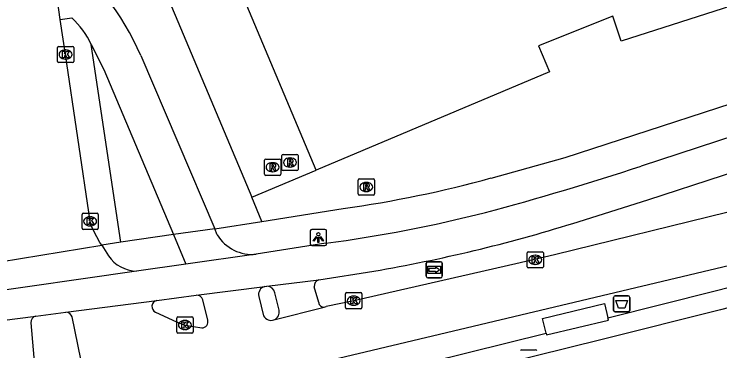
# Model space of a CAD drawing. Extents: x 159265 to 160143, y 383413 to 384319.
# Drawn here: x 159380.11 to 159423.57, y 384021.44 to 384042.17 of the extents above; entities that cross this region are included whole.
import ezdxf

# ---------------------------------------------------------------- set-up
doc = ezdxf.new("R2010")
doc.units = 0
for name, color, linetype in [('IMGEO_Afvalbak', 7, 'Continuous'), ('IMGEO_Fietspad_gesloten', 7, 'Continuous'), ('IMGEO_Fietspad_open', 7, 'Continuous'), ('IMGEO_Hek', 7, 'Continuous'), ('IMGEO_Kolk', 7, 'Continuous'), ('IMGEO_Lichtpunt', 7, 'Continuous'), ('IMGEO_OVBaan_gesloten', 7, 'Continuous'), ('IMGEO_Pand', 7, 'Continuous'), ('IMGEO_Rijbaan_lokaal_gesloten', 7, 'Continuous'), ('IMGEO_Rijbaan_lokaal_open', 7, 'Continuous'), ('IMGEO_Rioolput', 7, 'Continuous'), ('IMGEO_Voetpad_open', 7, 'Continuous'), ('IMGEO_Wegwijzer', 7, 'Continuous')]:
    doc.layers.add(name, color=color, linetype=linetype)

msp = doc.modelspace()

# ---------------------------------------------------------------- linework, layer by layer
at = {"layer": 'IMGEO_Afvalbak'}
for p, q in [((159417.126, 384024.834), (159417.916, 384024.834)), ((159417.916, 384024.834), (159417.126, 384024.834)), ((159417.026, 384023.934), (159417.026, 384024.734)), ((159417.026, 384024.734), (159417.026, 384023.934)), ((159418.016, 384024.734), (159418.016, 384023.934)), ((159418.016, 384023.934), (159418.016, 384024.734)), ((159417.916, 384023.834), (159417.126, 384023.834)), ((159417.126, 384023.834), (159417.916, 384023.834))]:
    msp.add_line(p, q, dxfattribs=at)
msp.add_lwpolyline([(159417.169, 384024.548), (159417.873, 384024.548), (159417.724, 384024.078), (159417.318, 384024.078), (159417.169, 384024.548)], dxfattribs=at)
for centre, start, end in [((159417.126, 384024.734), 90, 180), ((159417.126, 384024.734), 90, 180), ((159417.916, 384024.734), 0, 90), ((159417.916, 384024.734), 360, 90), ((159417.126, 384023.934), 180, 270), ((159417.126, 384023.934), 180, 270), ((159417.916, 384023.934), 270, 0), ((159417.916, 384023.934), 270, 0)]:
    msp.add_arc(centre, 0.1, start, end, dxfattribs=at)
at = {"layer": 'IMGEO_Fietspad_gesloten'}
for points in [[(159479.641, 384048.689), (159478.674, 384048.47), (159475.728, 384047.88), (159460.931, 384045.237), (159457.017, 384044.403), (159455.052, 384043.915), (159447.313, 384041.993), (159444.412, 384041.23), (159418.713, 384032.817)], [(159414.519, 384029.289), (159419.131, 384030.736), (159428.456, 384033.772), (159439.475, 384037.267)], [(159399.31, 384028.076), (159395.021, 384027.394)], [(159395.021, 384027.394), (159390.684, 384026.784)], [(159390.684, 384026.784), (159387.649, 384026.339)], [(159398.882, 384025.817), (159402.261, 384026.352)], [(159395.675, 384025.42), (159398.882, 384025.817)], [(159395.542, 384025.404), (159395.675, 384025.42)], [(159388.907, 384024.55), (159391.319, 384024.869)], [(159381.453, 384023.583), (159383.289, 384023.827)]]:
    msp.add_lwpolyline(points, dxfattribs=at)
for centre, radius, start, end in [((159366.582, 384190.418), 165.999, 284.8549, 288.30293), ((159389.299, 384106.612), 79.171, 277.26439, 284.51358), ((159386.306, 384119.99), 94.988, 279.6696, 287.27837)]:
    msp.add_arc(centre, radius, start, end, dxfattribs=at)
at = {"layer": 'IMGEO_Fietspad_open'}
for points in [[(159382.949, 384041.841), (159382.262, 384046.776), (159382.741, 384046.122)], [(159382.949, 384041.841), (159383.659, 384041.939)], [(159384.861, 384040.298), (159385.634, 384038.754), (159389.928, 384028.597)], [(159387.914, 384039.619), (159392.467, 384028.955)], [(159392.467, 384028.955), (159389.928, 384028.597)], [(159392.621, 384028.588), (159392.467, 384028.955)], [(159389.928, 384028.597), (159390.684, 384026.784)]]:
    msp.add_lwpolyline(points, dxfattribs=at)
for centre, radius, start, end in [((159373.377, 384033.364), 15.826, 23.281, 53.722), ((159380.325, 384038.236), 4.982, 24.4432, 48.0009), ((159394.754, 384029.866), 2.486, 210.928, 276.1713)]:
    msp.add_arc(centre, radius, start, end, dxfattribs=at)
at = {"layer": 'IMGEO_Hek'}
msp.add_lwpolyline([(159394.739, 384030.909), (159398.706, 384032.57)], dxfattribs=at)
at = {"layer": 'IMGEO_Kolk'}
for p, q in [((159382.779, 384039.262), (159382.779, 384040.114)), ((159382.854, 384040.188), (159383.706, 384040.188)), ((159383.78, 384040.114), (159383.78, 384039.262)), ((159383.267, 384039.968), (159383.292, 384039.968)), ((159383.706, 384039.188), (159382.854, 384039.188)), ((159383.29, 384039.408), (159383.265, 384039.408)), ((159384.292, 384028.99), (159384.292, 384029.842)), ((159384.367, 384029.916), (159385.219, 384029.916)), ((159384.78, 384029.696), (159384.805, 384029.696)), ((159385.293, 384029.842), (159385.293, 384028.99)), ((159385.219, 384028.916), (159384.367, 384028.916)), ((159384.803, 384029.136), (159384.778, 384029.136)), ((159411.698, 384026.617), (159411.698, 384027.469)), ((159411.773, 384027.543), (159412.625, 384027.543)), ((159412.699, 384027.469), (159412.699, 384026.617)), ((159412.186, 384027.323), (159412.211, 384027.323)), ((159412.209, 384026.763), (159412.184, 384026.763)), ((159412.625, 384026.543), (159411.773, 384026.543)), ((159400.519, 384024.103), (159400.519, 384024.955)), ((159400.594, 384025.029), (159401.446, 384025.029)), ((159401.52, 384024.955), (159401.52, 384024.103)), ((159401.007, 384024.809), (159401.032, 384024.809)), ((159401.446, 384024.029), (159400.594, 384024.029)), ((159401.03, 384024.249), (159401.005, 384024.249)), ((159390.202, 384023.535), (159391.054, 384023.535)), ((159390.127, 384022.609), (159390.127, 384023.461)), ((159390.615, 384023.315), (159390.64, 384023.315)), ((159391.128, 384023.461), (159391.128, 384022.609)), ((159390.638, 384022.755), (159390.613, 384022.755)), ((159391.054, 384022.535), (159390.202, 384022.535)), ((159411.37, 384021.514), (159412.222, 384021.514))]:
    msp.add_line(p, q, dxfattribs=at)
for points in [[(159382.779, 384039.262), (159382.779, 384040.114)], [(159382.854, 384040.188), (159383.706, 384040.188)], [(159383.78, 384040.114), (159383.78, 384039.262)], [(159383.1, 384039.888), (159383.223, 384039.888), (159383.223, 384039.737), (159383.353, 384039.888), (159383.517, 384039.888), (159383.371, 384039.737), (159383.524, 384039.488), (159383.372, 384039.488), (159383.287, 384039.652), (159383.223, 384039.585), (159383.223, 384039.488), (159383.1, 384039.488), (159383.1, 384039.888)], [(159383.706, 384039.188), (159382.854, 384039.188)], [(159384.292, 384028.99), (159384.292, 384029.842)], [(159384.367, 384029.916), (159385.219, 384029.916)], [(159384.613, 384029.616), (159384.736, 384029.616), (159384.736, 384029.465), (159384.866, 384029.616), (159385.03, 384029.616), (159384.884, 384029.465), (159385.037, 384029.216), (159384.885, 384029.216), (159384.8, 384029.38), (159384.736, 384029.313), (159384.736, 384029.216), (159384.613, 384029.216), (159384.613, 384029.616)], [(159385.293, 384029.842), (159385.293, 384028.99)], [(159385.219, 384028.916), (159384.367, 384028.916)], [(159411.698, 384026.617), (159411.698, 384027.469)], [(159411.773, 384027.543), (159412.625, 384027.543)], [(159412.699, 384027.469), (159412.699, 384026.617)], [(159412.019, 384027.243), (159412.142, 384027.243), (159412.142, 384027.092), (159412.272, 384027.243), (159412.436, 384027.243), (159412.29, 384027.092), (159412.443, 384026.843), (159412.291, 384026.843), (159412.206, 384027.007), (159412.142, 384026.94), (159412.142, 384026.843), (159412.019, 384026.843), (159412.019, 384027.243)], [(159412.625, 384026.543), (159411.773, 384026.543)], [(159400.519, 384024.103), (159400.519, 384024.955)], [(159400.594, 384025.029), (159401.446, 384025.029)], [(159401.52, 384024.955), (159401.52, 384024.103)], [(159400.84, 384024.729), (159400.963, 384024.729), (159400.963, 384024.578), (159401.093, 384024.729), (159401.257, 384024.729), (159401.111, 384024.578), (159401.264, 384024.329), (159401.112, 384024.329), (159401.027, 384024.493), (159400.963, 384024.426), (159400.963, 384024.329), (159400.84, 384024.329), (159400.84, 384024.729)], [(159401.446, 384024.029), (159400.594, 384024.029)], [(159390.202, 384023.535), (159391.054, 384023.535)], [(159390.127, 384022.609), (159390.127, 384023.461)], [(159390.448, 384023.235), (159390.571, 384023.235), (159390.571, 384023.084), (159390.701, 384023.235), (159390.865, 384023.235), (159390.719, 384023.084), (159390.872, 384022.835), (159390.72, 384022.835), (159390.635, 384022.999), (159390.571, 384022.932), (159390.571, 384022.835), (159390.448, 384022.835), (159390.448, 384023.235)], [(159391.128, 384023.461), (159391.128, 384022.609)], [(159391.054, 384022.535), (159390.202, 384022.535)], [(159411.37, 384021.514), (159412.222, 384021.514)]]:
    msp.add_lwpolyline(points, dxfattribs=at)
for centre, start, end in [((159382.856, 384040.112), 91.552, 178.448), ((159382.856, 384040.112), 91.552, 178.448), ((159383.704, 384040.112), 1.552, 88.448), ((159383.704, 384040.112), 1.552, 88.448), ((159382.856, 384039.264), 181.552, 268.448), ((159382.856, 384039.264), 181.552, 268.448), ((159383.704, 384039.264), 271.552, 358.448), ((159383.704, 384039.264), 271.552, 358.448), ((159384.369, 384029.84), 91.552, 178.448), ((159384.369, 384029.84), 91.552, 178.448), ((159385.217, 384029.84), 1.552, 88.448), ((159385.217, 384029.84), 1.552, 88.448), ((159384.369, 384028.992), 181.552, 268.448), ((159384.369, 384028.992), 181.552, 268.448), ((159385.217, 384028.992), 271.552, 358.448), ((159385.217, 384028.992), 271.552, 358.448), ((159411.775, 384027.467), 91.552, 178.448), ((159411.775, 384027.467), 91.552, 178.448), ((159412.623, 384027.467), 1.552, 88.448), ((159412.623, 384027.467), 1.552, 88.448), ((159411.775, 384026.619), 181.552, 268.448), ((159411.775, 384026.619), 181.552, 268.448), ((159412.623, 384026.619), 271.552, 358.448), ((159412.623, 384026.619), 271.552, 358.448), ((159400.596, 384024.953), 91.552, 178.448), ((159400.596, 384024.953), 91.552, 178.448), ((159401.444, 384024.953), 1.552, 88.448), ((159401.444, 384024.953), 1.552, 88.448), ((159400.596, 384024.105), 181.552, 268.448), ((159400.596, 384024.105), 181.552, 268.448), ((159401.444, 384024.105), 271.552, 358.448), ((159401.444, 384024.105), 271.552, 358.448), ((159390.204, 384023.459), 91.552, 178.448), ((159390.204, 384023.459), 91.552, 178.448), ((159391.052, 384023.459), 1.552, 88.448), ((159391.052, 384023.459), 1.552, 88.448), ((159390.204, 384022.611), 181.552, 268.448), ((159390.204, 384022.611), 181.552, 268.448), ((159391.052, 384022.611), 271.552, 358.448), ((159391.052, 384022.611), 271.552, 358.448), ((159411.372, 384021.438), 91.552, 178.448), ((159411.372, 384021.438), 91.552, 178.448), ((159412.22, 384021.438), 1.552, 88.448), ((159412.22, 384021.438), 1.552, 88.448)]:
    msp.add_arc(centre, 0.0765, start, end, dxfattribs=at)
for centre, major_axis, ratio, start_param, end_param in [((159383.266, 384039.688), (-0.387, 0.002), 0.722429, 4.712389, 7.853982), ((159383.291, 384039.688), (-0.39, 0.002), 0.717154, 1.570796, 4.712389), ((159384.779, 384029.416), (-0.387, 0.002), 0.722429, 4.712389, 7.853982), ((159384.804, 384029.416), (-0.39, 0.002), 0.717154, 1.570796, 4.712389), ((159412.185, 384027.043), (-0.387, 0.002), 0.722429, 4.712389, 7.853982), ((159412.21, 384027.043), (-0.39, 0.002), 0.717154, 1.570796, 4.712389), ((159401.006, 384024.529), (-0.387, 0.002), 0.722429, 4.712389, 7.853982), ((159401.031, 384024.529), (-0.39, 0.002), 0.717154, 1.570796, 4.712389), ((159390.614, 384023.035), (-0.387, 0.002), 0.722429, 4.712389, 7.853982), ((159390.639, 384023.035), (-0.39, 0.002), 0.717154, 1.570796, 4.712389)]:
    msp.add_ellipse(centre, major_axis=major_axis, ratio=ratio, start_param=start_param, end_param=end_param, dxfattribs=at)
at = {"layer": 'IMGEO_Lichtpunt'}
for p, q in [((159398.347, 384028.824), (159398.347, 384028.017)), ((159398.347, 384028.824), (159398.347, 384028.017)), ((159399.249, 384028.919), (159398.441, 384028.919)), ((159399.249, 384028.919), (159398.441, 384028.919)), ((159399.343, 384028.017), (159399.343, 384028.824)), ((159399.343, 384028.017), (159399.343, 384028.824)), ((159398.441, 384027.923), (159399.249, 384027.923)), ((159398.441, 384027.923), (159399.249, 384027.923))]:
    msp.add_line(p, q, dxfattribs=at)
for points in [[(159398.721, 384028.488), (159398.76, 384028.46), (159398.572, 384028.198), (159398.534, 384028.225), (159398.721, 384028.488)], [(159398.823, 384028.44), (159398.87, 384028.44), (159398.87, 384028.118), (159398.823, 384028.118), (159398.823, 384028.44)], [(159398.933, 384028.46), (159398.971, 384028.487), (159399.158, 384028.225), (159399.119, 384028.197), (159398.933, 384028.46)]]:
    msp.add_lwpolyline(points, dxfattribs=at)
msp.add_circle((159398.846, 384028.622), 0.0994, dxfattribs=at)
for centre, start, end in [((159398.441, 384028.824), 90, 180), ((159398.441, 384028.824), 90, 180), ((159399.249, 384028.824), 0, 90), ((159399.249, 384028.824), 0, 90), ((159398.441, 384028.017), 180, 270), ((159398.441, 384028.017), 180, 270), ((159399.249, 384028.017), 270, 0), ((159399.249, 384028.017), 270, 360)]:
    msp.add_arc(centre, 0.0946, start, end, dxfattribs=at)
at = {"layer": 'IMGEO_OVBaan_gesloten'}
msp.add_lwpolyline([(159430.25, 384025.689), (159423.604, 384023.976), (159416.321, 384022.133), (159405.961, 384019.571), (159400.632, 384018.361)], dxfattribs=at)
at = {"layer": 'IMGEO_Pand'}
for points in [[(159398.706, 384032.57), (159374.874, 384089.123), (159376.753, 384089.917), (159373.476, 384097.618), (159370.785, 384096.167), (159363.375, 384109.909), (159400.562, 384129.975), (159407.993, 384116.247), (159380.119, 384101.206), (159383.728, 384092.89), (159389.219, 384095.207), (159410.606, 384044.535), (159415.656, 384046.153), (159414.348, 384050.197)], [(159440.446, 384047.879), (159417.491, 384040.501), (159416.981, 384042.051), (159412.404, 384040.229), (159413.083, 384038.616), (159398.706, 384032.57)]]:
    msp.add_lwpolyline(points, dxfattribs=at)
at = {"layer": 'IMGEO_Rijbaan_lokaal_gesloten'}
for points in [[(159439.129, 384033.948), (159429.172, 384031.28), (159424.088, 384029.974), (159413.376, 384027.357), (159411.008, 384026.793), (159401.02, 384024.528), (159399.319, 384024.178)], [(159400.08, 384020.991), (159424.186, 384026.707), (159427.128, 384027.427), (159437.482, 384030.176), (159442.646, 384031.576)], [(159391.319, 384024.869), (159395.542, 384025.404)], [(159383.289, 384023.827), (159388.907, 384024.55)], [(159392.033, 384023.335), (159391.722, 384024.574)], [(159395.18, 384024.792), (159395.476, 384023.591)], [(159396.112, 384023.354), (159399.206, 384024.14)], [(159376.445, 384022.936), (159381.453, 384023.583)], [(159384.212, 384020.928), (159383.687, 384023.528)], [(159388.825, 384023.818), (159390.119, 384023.225), (159390.635, 384023.029), (159391.663, 384022.856)], [(159381.143, 384023.157), (159381.38, 384020.323)]]:
    msp.add_lwpolyline(points, dxfattribs=at)
for centre, radius, start, end in [((159395.662, 384024.92), 0.499, 103.9562, 194.8349), ((159391.357, 384024.498), 0.373, 11.775, 95.816), ((159388.979, 384024.171), 0.385, 100.781, 246.4355), ((159399.172, 384024.429), 0.291, 276.7763, 300.3975), ((159381.522, 384023.207), 0.382, 100.4145, 187.4988), ((159383.274, 384023.392), 0.435, 18.2004, 87.9677), ((159395.928, 384023.832), 0.512, 208.0461, 291.079), ((159391.678, 384023.227), 0.371, 267.6223, 17.0096)]:
    msp.add_arc(centre, radius, start, end, dxfattribs=at)
at = {"layer": 'IMGEO_Rijbaan_lokaal_open'}
for points in [[(159377.978, 384026.711), (159385.507, 384027.944)], [(159385.507, 384027.944), (159385.918, 384027.284)], [(159416.674, 384023.472), (159423.287, 384025.137), (159429.921, 384026.843), (159430.25, 384025.689)], [(159387.649, 384026.339), (159377.63, 384024.91)], [(159412.872, 384022.529), (159412.899, 384022.418), (159416.708, 384023.329), (159416.674, 384023.472)], [(159400.632, 384018.361), (159400.379, 384019.476), (159405.658, 384020.744), (159412.872, 384022.529)]]:
    msp.add_lwpolyline(points, dxfattribs=at)
msp.add_arc((159387.766, 384028.611), 2.275, 215.677, 267.0604, dxfattribs=at)
at = {"layer": 'IMGEO_Rioolput'}
for p, q in [((159396.673, 384033.536), (159397.525, 384033.536)), ((159395.526, 384032.321), (159395.526, 384033.173)), ((159395.601, 384033.247), (159396.453, 384033.247)), ((159396.527, 384033.173), (159396.527, 384032.321)), ((159396.598, 384032.61), (159396.598, 384033.462)), ((159397.086, 384033.316), (159397.111, 384033.316)), ((159397.599, 384033.462), (159397.599, 384032.61)), ((159396.014, 384033.027), (159396.039, 384033.027)), ((159397.109, 384032.756), (159397.084, 384032.756)), ((159396.453, 384032.247), (159395.601, 384032.247)), ((159396.037, 384032.467), (159396.012, 384032.467)), ((159397.525, 384032.536), (159396.673, 384032.536)), ((159401.297, 384031.105), (159401.297, 384031.957)), ((159401.372, 384032.031), (159402.224, 384032.031)), ((159401.785, 384031.811), (159401.81, 384031.811)), ((159402.298, 384031.957), (159402.298, 384031.105)), ((159402.224, 384031.031), (159401.372, 384031.031)), ((159401.808, 384031.251), (159401.783, 384031.251))]:
    msp.add_line(p, q, dxfattribs=at)
for points in [[(159396.673, 384033.536), (159397.525, 384033.536)], [(159395.526, 384032.321), (159395.526, 384033.173)], [(159395.601, 384033.247), (159396.453, 384033.247)], [(159396.527, 384033.173), (159396.527, 384032.321)], [(159396.598, 384032.61), (159396.598, 384033.462)], [(159397.187, 384033.234), (159396.935, 384033.236), (159396.935, 384032.836)], [(159397.113, 384033.155), (159397.059, 384033.155), (159397.059, 384033.074)], [(159397.599, 384033.462), (159397.599, 384032.61)], [(159396.115, 384032.945), (159395.863, 384032.947), (159395.863, 384032.547)], [(159395.863, 384032.547), (159395.987, 384032.547), (159395.987, 384032.709), (159395.998, 384032.709)], [(159396.041, 384032.866), (159395.987, 384032.866), (159395.987, 384032.785)], [(159395.987, 384032.785), (159396.039, 384032.785)], [(159396.045, 384032.68), (159396.116, 384032.547), (159396.256, 384032.547), (159396.191, 384032.673)], [(159396.935, 384032.836), (159397.059, 384032.836), (159397.059, 384032.998), (159397.07, 384032.998)], [(159397.059, 384033.074), (159397.111, 384033.074)], [(159397.117, 384032.969), (159397.188, 384032.836), (159397.328, 384032.836), (159397.263, 384032.962)], [(159396.453, 384032.247), (159395.601, 384032.247)], [(159397.525, 384032.536), (159396.673, 384032.536)], [(159401.297, 384031.105), (159401.297, 384031.957)], [(159401.372, 384032.031), (159402.224, 384032.031)], [(159402.298, 384031.957), (159402.298, 384031.105)], [(159401.886, 384031.729), (159401.634, 384031.731), (159401.634, 384031.331)], [(159401.634, 384031.331), (159401.758, 384031.331), (159401.758, 384031.493), (159401.769, 384031.493)], [(159401.812, 384031.65), (159401.758, 384031.65), (159401.758, 384031.569)], [(159401.758, 384031.569), (159401.81, 384031.569)], [(159401.816, 384031.464), (159401.887, 384031.331), (159402.027, 384031.331), (159401.962, 384031.457)], [(159402.224, 384031.031), (159401.372, 384031.031)]]:
    msp.add_lwpolyline(points, dxfattribs=at)
for centre, radius, start, end in [((159396.675, 384033.46), 0.0765, 91.552, 178.448), ((159396.675, 384033.46), 0.0765, 91.552, 178.448), ((159397.523, 384033.46), 0.0765, 1.552, 88.448), ((159397.523, 384033.46), 0.0765, 1.552, 88.448), ((159395.603, 384033.171), 0.0765, 91.552, 178.448), ((159395.603, 384033.171), 0.0765, 91.552, 178.448), ((159396.451, 384033.171), 0.0765, 1.552, 88.448), ((159396.451, 384033.171), 0.0765, 1.552, 88.448), ((159397.119, 384033.059), 0.0964, 77.0061, 93.1865), ((159397.133, 384033.116), 0.0378, 276.6634, 79.6772), ((159397.186, 384033.124), 0.109, 350.3612, 89.416), ((159397.184, 384033.124), 0.112, 277.5842, 350.9817), ((159395.997, 384032.656), 0.0533, 26.0293, 88.6989), ((159396.023, 384032.974), 0.19, 274.7715, 282.9687), ((159396.047, 384032.77), 0.0964, 77.0061, 93.1865), ((159396.061, 384032.827), 0.0378, 276.6634, 79.6772), ((159396.114, 384032.835), 0.109, 350.3612, 89.416), ((159396.112, 384032.835), 0.112, 277.5842, 350.9817), ((159396.096, 384032.62), 0.108, 29.5134, 73.7905), ((159397.069, 384032.945), 0.0533, 26.0293, 88.6989), ((159397.095, 384033.263), 0.19, 274.7715, 282.9687), ((159397.168, 384032.909), 0.108, 29.5134, 73.7905), ((159395.603, 384032.323), 0.0765, 181.552, 268.448), ((159395.603, 384032.323), 0.0765, 181.552, 268.448), ((159396.451, 384032.323), 0.0765, 271.552, 358.448), ((159396.451, 384032.323), 0.0765, 271.552, 358.448), ((159396.675, 384032.612), 0.0765, 181.552, 268.448), ((159396.675, 384032.612), 0.0765, 181.552, 268.448), ((159397.523, 384032.612), 0.0765, 271.552, 358.448), ((159397.523, 384032.612), 0.0765, 271.552, 358.448), ((159401.374, 384031.955), 0.0765, 91.552, 178.448), ((159401.374, 384031.955), 0.0765, 91.552, 178.448), ((159402.222, 384031.955), 0.0765, 1.552, 88.448), ((159402.222, 384031.955), 0.0765, 1.552, 88.448), ((159401.768, 384031.44), 0.0533, 26.0293, 88.6989), ((159401.794, 384031.758), 0.19, 274.7715, 282.9687), ((159401.818, 384031.554), 0.0964, 77.0061, 93.1865), ((159401.832, 384031.611), 0.0378, 276.6634, 79.6772), ((159401.885, 384031.619), 0.109, 350.3612, 89.416), ((159401.883, 384031.619), 0.112, 277.5842, 350.9817), ((159401.867, 384031.404), 0.108, 29.5134, 73.7905), ((159401.374, 384031.107), 0.0765, 181.552, 268.448), ((159401.374, 384031.107), 0.0765, 181.552, 268.448), ((159402.222, 384031.107), 0.0765, 271.552, 358.448), ((159402.222, 384031.107), 0.0765, 271.552, 358.448)]:
    msp.add_arc(centre, radius, start, end, dxfattribs=at)
for centre, major_axis, ratio, start_param, end_param in [((159397.085, 384033.036), (-0.387, 0.002), 0.722429, 4.712389, 7.853982), ((159397.11, 384033.036), (-0.39, 0.002), 0.717154, 1.570796, 4.712389), ((159396.013, 384032.747), (-0.387, 0.002), 0.722429, 4.712389, 7.853982), ((159396.038, 384032.747), (-0.39, 0.002), 0.717154, 1.570796, 4.712389), ((159401.784, 384031.531), (-0.387, 0.002), 0.722429, 4.712389, 7.853982), ((159401.809, 384031.531), (-0.39, 0.002), 0.717154, 1.570796, 4.712389)]:
    msp.add_ellipse(centre, major_axis=major_axis, ratio=ratio, start_param=start_param, end_param=end_param, dxfattribs=at)
at = {"layer": 'IMGEO_Voetpad_open'}
for points in [[(159401.299, 384132.905), (159360.938, 384111.099), (159394.739, 384030.909)], [(159409.49, 384032.083), (159414.035, 384033.354), (159428.555, 384038.063), (159436.859, 384040.76), (159442.271, 384042.405)], [(159385.507, 384027.944), (159385.397, 384028.12), (159385.017, 384028.811), (159384.822, 384029.243), (159384.792, 384029.416), (159383.279, 384039.688), (159382.949, 384041.841)], [(159386.679, 384028.136), (159384.861, 384040.298)], [(159394.739, 384030.909), (159398.706, 384032.57)], [(159395.37, 384029.412), (159394.739, 384030.909)], [(159395.37, 384029.412), (159400.37, 384030.199)], [(159392.467, 384028.955), (159395.37, 384029.412)], [(159389.928, 384028.597), (159386.679, 384028.136)], [(159386.679, 384028.136), (159385.507, 384027.944)], [(159398.874, 384024.416), (159398.588, 384025.384)], [(159396.425, 384023.956), (159396.171, 384025.021)], [(159412.872, 384022.529), (159412.655, 384023.441), (159416.463, 384024.351), (159416.674, 384023.472)]]:
    msp.add_lwpolyline(points, dxfattribs=at)
for centre, radius, start, end in [((159390.134, 384102.766), 73.285, 278.02911, 285.31473), ((159398.988, 384025.429), 0.402, 105.2248, 186.4234), ((159395.683, 384024.922), 0.498, 11.4972, 90.8739), ((159399.17, 384024.435), 0.297, 183.5815, 276.9433), ((159395.926, 384023.833), 0.514, 291.2097, 13.8474)]:
    msp.add_arc(centre, radius, start, end, dxfattribs=at)
at = {"layer": 'IMGEO_Wegwijzer'}
for p, q in [((159405.485, 384026.032), (159405.485, 384026.832)), ((159405.485, 384026.832), (159405.485, 384026.032)), ((159405.585, 384026.932), (159406.375, 384026.932)), ((159406.375, 384026.932), (159405.585, 384026.932)), ((159406.475, 384026.832), (159406.475, 384026.032)), ((159406.475, 384026.032), (159406.475, 384026.832)), ((159406.375, 384025.932), (159405.585, 384025.932)), ((159405.585, 384025.932), (159406.375, 384025.932))]:
    msp.add_line(p, q, dxfattribs=at)
for points in [[(159405.586, 384026.664), (159406.374, 384026.664), (159406.374, 384026.2), (159405.586, 384026.2), (159405.586, 384026.664)], [(159405.651, 384026.516), (159405.651, 384026.432), (159405.651, 384026.348), (159406.062, 384026.348), (159406.062, 384026.265), (159406.309, 384026.432), (159406.062, 384026.599), (159406.062, 384026.516), (159405.651, 384026.516)]]:
    msp.add_lwpolyline(points, dxfattribs=at)
for centre, start, end in [((159405.585, 384026.832), 90, 180), ((159405.585, 384026.832), 90, 180), ((159406.375, 384026.832), 0, 90), ((159406.375, 384026.832), 360, 90), ((159405.585, 384026.032), 180, 270), ((159405.585, 384026.032), 180, 270), ((159406.375, 384026.032), 270, 0), ((159406.375, 384026.032), 270, 0)]:
    msp.add_arc(centre, 0.1, start, end, dxfattribs=at)

doc.saveas('drawing.dxf')
